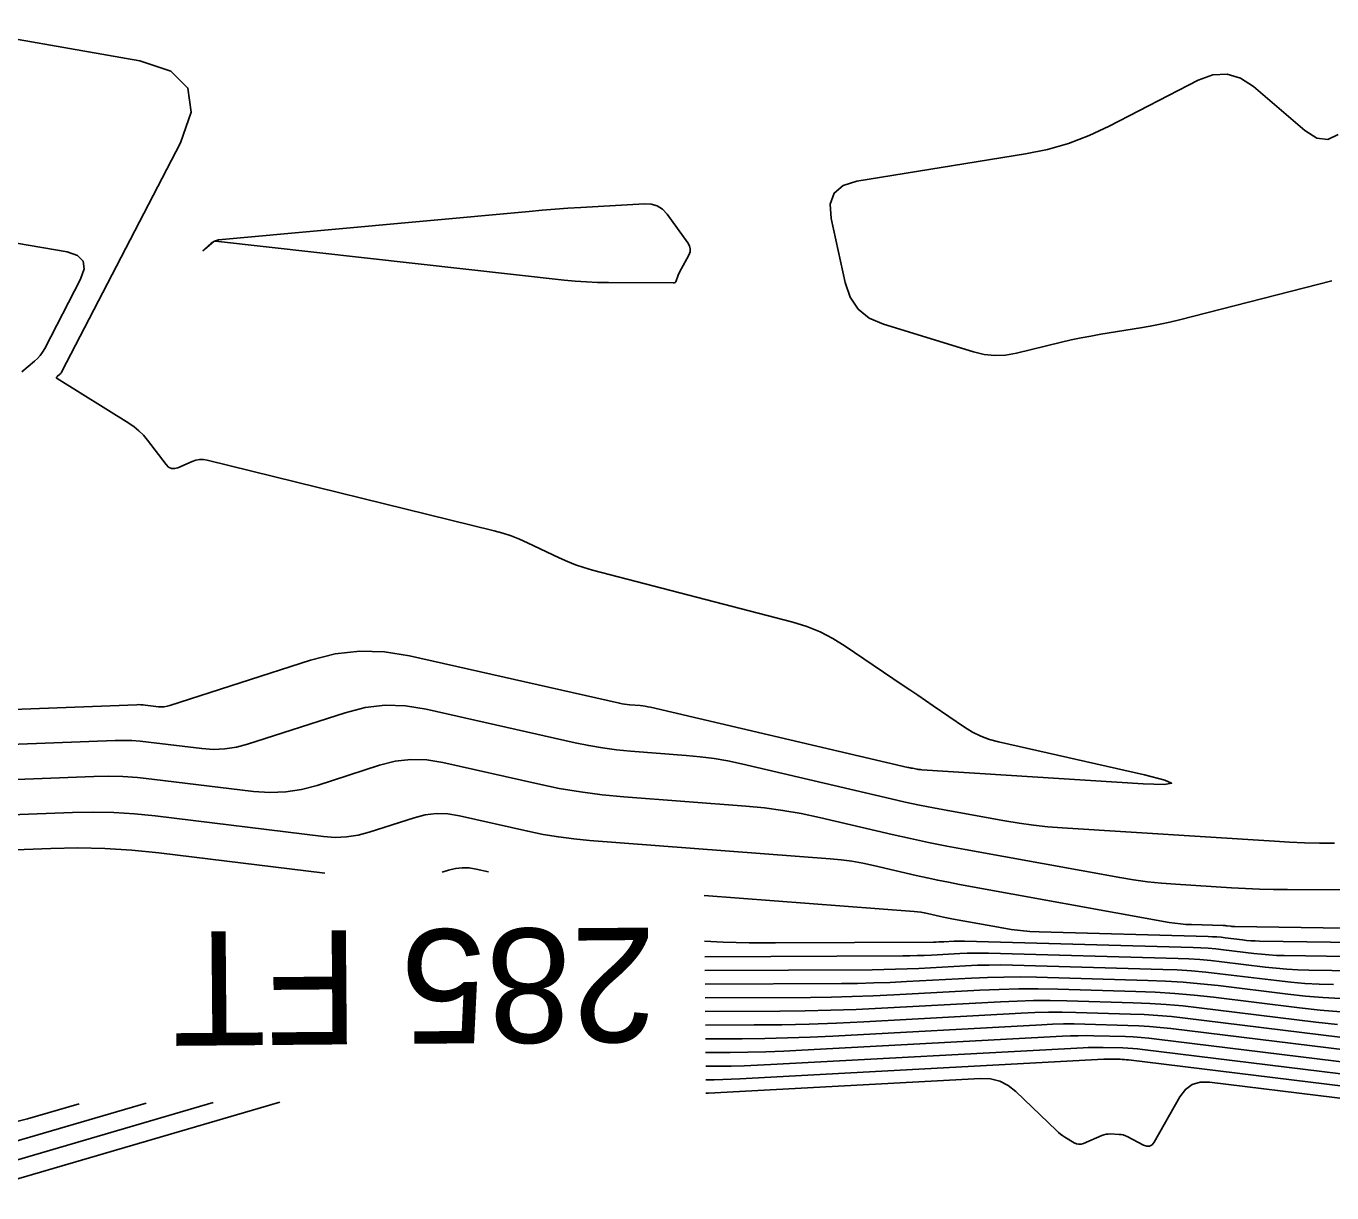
# Model space of a CAD drawing. Extents: x 1768942 to 1774819, y 723037 to 732099.
# Drawn here: x 1770610.2 to 1770678.8, y 731441.4 to 731502.7 of the extents above; entities that cross this region are included whole.
import ezdxf

# ---------------------------------------------------------------- set-up
doc = ezdxf.new("R2010")
doc.units = 0
doc.layers.add('R_Contour Annot', color=7, linetype='Continuous')
doc.layers.add('R_Contours', color=7, linetype='Continuous')

msp = doc.modelspace()

# ---------------------------------------------------------------- linework, layer by layer
at = {"layer": 'R_Contours'}
for points in [[(1770605.796, 731502.686), (1770616.207, 731500.854), (1770617.837, 731500.322), (1770618.735, 731499.427), (1770618.901, 731498.171), (1770618.335, 731496.552), (1770612.107, 731484.528), (1770612.084, 731484.489), (1770612.058, 731484.453), (1770612.029, 731484.419), (1770611.995, 731484.389), (1770611.856, 731484.271), (1770611.83, 731484.243), (1770611.823, 731484.215), (1770611.834, 731484.189), (1770611.864, 731484.165), (1770615.624, 731481.821), (1770615.9, 731481.631), (1770616.156, 731481.419), (1770616.39, 731481.184), (1770616.605, 731480.927), (1770617.58, 731479.646), (1770617.713, 731479.513), (1770617.862, 731479.441), (1770618.027, 731479.432), (1770618.208, 731479.483), (1770618.963, 731479.814), (1770619.154, 731479.88), (1770619.347, 731479.913), (1770619.543, 731479.913), (1770619.742, 731479.88), (1770634.83, 731476.163), (1770635.277, 731476.041), (1770635.716, 731475.897), (1770636.148, 731475.73), (1770636.571, 731475.541), (1770638.248, 731474.74), (1770638.671, 731474.55), (1770639.102, 731474.381), (1770639.54, 731474.233), (1770639.986, 731474.105), (1770650.524, 731471.358), (1770651.252, 731471.135), (1770651.954, 731470.852), (1770652.629, 731470.51), (1770653.276, 731470.109), (1770656.261, 731468.08), (1770656.672, 731467.801), (1770657.082, 731467.522), (1770657.492, 731467.243), (1770657.902, 731466.964), (1770659.542, 731465.846), (1770659.962, 731465.588), (1770660.399, 731465.373), (1770660.856, 731465.2), (1770661.33, 731465.07), (1770669, 731463.34), (1770670.075, 731463.068), (1770670.423, 731462.9), (1770670.042, 731462.836), (1770668.933, 731462.877), (1770657.29, 731463.611), (1770657.229, 731463.616), (1770657.168, 731463.623), (1770657.107, 731463.631), (1770657.046, 731463.641), (1770656.804, 731463.685), (1770656.743, 731463.696), (1770656.683, 731463.708), (1770656.623, 731463.721), (1770656.563, 731463.735), (1770643.036, 731466.895), (1770642.903, 731466.924), (1770642.768, 731466.947), (1770642.633, 731466.966), (1770642.496, 731466.978), (1770641.95, 731467.02), (1770641.814, 731467.033), (1770641.678, 731467.051), (1770641.544, 731467.074), (1770641.41, 731467.101), (1770630.368, 731469.603), (1770629.059, 731469.811), (1770627.758, 731469.842), (1770626.466, 731469.695), (1770625.181, 731469.37), (1770617.79, 731466.982), (1770617.642, 731466.942), (1770617.492, 731466.92), (1770617.341, 731466.914), (1770617.188, 731466.924), (1770616.484, 731467.01), (1770616.375, 731467.021), (1770616.266, 731467.028), (1770616.156, 731467.031), (1770616.046, 731467.029), (1770590.922, 731466.075)], [(1770679.168, 731496.99), (1770678.642, 731496.726), (1770678.058, 731496.798), (1770677.417, 731497.206), (1770674.735, 731499.507), (1770674.051, 731499.959), (1770673.338, 731500.166), (1770672.596, 731500.128), (1770671.826, 731499.845), (1770667.149, 731497.426), (1770666.094, 731496.931), (1770665.01, 731496.525), (1770663.896, 731496.206), (1770662.754, 731495.975), (1770653.878, 731494.539), (1770653.156, 731494.314), (1770652.693, 731493.912), (1770652.487, 731493.333), (1770652.539, 731492.579), (1770653.265, 731489.208), (1770653.526, 731488.439), (1770653.949, 731487.818), (1770654.532, 731487.345), (1770655.276, 731487.019), (1770660.02, 731485.568), (1770660.578, 731485.436), (1770661.139, 731485.381), (1770661.702, 731485.403), (1770662.267, 731485.501), (1770664.64, 731486.075), (1770665.153, 731486.194), (1770665.668, 731486.303), (1770666.185, 731486.402), (1770666.704, 731486.491), (1770668.783, 731486.829), (1770669.301, 731486.919), (1770669.818, 731487.021), (1770670.331, 731487.134), (1770670.843, 731487.259), (1770678.851, 731489.308)], [(1770609.726, 731491.285), (1770612.384, 731490.817), (1770612.927, 731490.64), (1770613.226, 731490.342), (1770613.281, 731489.924), (1770613.092, 731489.385), (1770611.206, 731485.743), (1770611.097, 731485.556), (1770610.972, 731485.382), (1770610.83, 731485.222), (1770610.672, 731485.075), (1770610.005, 731484.515)], [(1770678.983, 731459.752), (1770678.195, 731459.758), (1770677.408, 731459.777), (1770676.621, 731459.808), (1770675.834, 731459.852), (1770664.678, 731460.555), (1770663.92, 731460.614), (1770663.164, 731460.695), (1770662.411, 731460.798), (1770661.66, 731460.922), (1770658.664, 731461.464), (1770657.916, 731461.605), (1770657.17, 731461.754), (1770656.426, 731461.913), (1770655.683, 731462.082), (1770647.824, 731463.918), (1770647.105, 731464.072), (1770646.381, 731464.198), (1770645.653, 731464.295), (1770644.921, 731464.365), (1770641.984, 731464.589), (1770641.251, 731464.658), (1770640.523, 731464.754), (1770639.799, 731464.876), (1770639.078, 731465.026), (1770631.245, 731466.8), (1770630.172, 731466.971), (1770629.105, 731466.996), (1770628.045, 731466.876), (1770626.992, 731466.609), (1770621.866, 731464.953), (1770621.276, 731464.796), (1770620.679, 731464.706), (1770620.076, 731464.682), (1770619.467, 731464.724), (1770616.663, 731465.067), (1770616.227, 731465.111), (1770615.791, 731465.138), (1770615.355, 731465.148), (1770614.917, 731465.14), (1770593.734, 731464.336)], [(1770596.545, 731462.597), (1770613.788, 731463.251), (1770614.553, 731463.265), (1770615.317, 731463.248), (1770616.08, 731463.201), (1770616.841, 731463.123), (1770622.18, 731462.47), (1770623.03, 731462.412), (1770623.871, 731462.446), (1770624.703, 731462.572), (1770625.527, 731462.79), (1770628.804, 731463.849), (1770629.625, 731464.057), (1770630.452, 731464.151), (1770631.284, 731464.131), (1770632.121, 731463.998), (1770637.125, 731462.864), (1770638.242, 731462.633), (1770639.365, 731462.442), (1770640.495, 731462.294), (1770641.631, 731462.186), (1770648.055, 731461.698), (1770649.029, 731461.605), (1770649.999, 731461.475), (1770650.962, 731461.307), (1770651.92, 731461.103), (1770655.739, 731460.21), (1770656.695, 731459.993), (1770657.654, 731459.788), (1770658.615, 731459.596), (1770659.579, 731459.415), (1770667.698, 731457.946), (1770668.425, 731457.825), (1770669.155, 731457.726), (1770669.887, 731457.648), (1770670.621, 731457.591), (1770673.565, 731457.405), (1770674.301, 731457.364), (1770675.037, 731457.335), (1770675.774, 731457.318), (1770676.511, 731457.312), (1770686.304, 731457.307)], [(1770598.312, 731460.818), (1770612.659, 731461.363), (1770613.752, 731461.382), (1770614.843, 731461.359), (1770615.932, 731461.291), (1770617.019, 731461.18), (1770625.858, 731460.098), (1770626.469, 731460.056), (1770627.073, 731460.081), (1770627.67, 731460.171), (1770628.262, 731460.328), (1770630.615, 731461.089), (1770631.205, 731461.238), (1770631.799, 731461.305), (1770632.396, 731461.291), (1770632.997, 731461.196), (1770636.591, 731460.381), (1770637.393, 731460.215), (1770638.2, 731460.079), (1770639.011, 731459.972), (1770639.827, 731459.895), (1770652.478, 731458.932), (1770653.052, 731458.878), (1770653.624, 731458.801), (1770654.191, 731458.702), (1770654.756, 731458.582), (1770657.007, 731458.056), (1770657.57, 731457.928), (1770658.135, 731457.807), (1770658.701, 731457.694), (1770659.269, 731457.587), (1770670.301, 731455.591), (1770670.591, 731455.544), (1770670.883, 731455.509), (1770671.176, 731455.484), (1770671.47, 731455.47), (1770673.133, 731455.424), (1770673.185, 731455.422), (1770673.236, 731455.418), (1770673.288, 731455.414), (1770673.339, 731455.408), (1770673.544, 731455.383), (1770673.596, 731455.377), (1770673.647, 731455.373), (1770673.699, 731455.37), (1770673.75, 731455.369), (1770689.988, 731455.127)], [(1770599.814, 731459.029), (1770611.53, 731459.474), (1770612.95, 731459.5), (1770614.368, 731459.469), (1770615.784, 731459.381), (1770617.198, 731459.237), (1770625.92, 731458.169)], [(1770632.1, 731458.223), (1770632.426, 731458.328), (1770632.785, 731458.419), (1770633.146, 731458.46), (1770633.509, 731458.451), (1770633.874, 731458.393), (1770634.533, 731458.244)], [(1770645.865, 731457.006), (1770656.901, 731456.167), (1770657.075, 731456.151), (1770657.248, 731456.127), (1770657.421, 731456.097), (1770657.592, 731456.061), (1770658.274, 731455.901), (1770658.445, 731455.863), (1770658.616, 731455.826), (1770658.788, 731455.792), (1770658.96, 731455.759), (1770661.514, 731455.297), (1770661.998, 731455.219), (1770662.484, 731455.159), (1770662.971, 731455.118), (1770663.461, 731455.095), (1770672.343, 731454.847), (1770672.569, 731454.838), (1770672.794, 731454.824), (1770673.02, 731454.804), (1770673.245, 731454.78), (1770674.143, 731454.669), (1770674.368, 731454.645), (1770674.593, 731454.626), (1770674.819, 731454.614), (1770675.045, 731454.607), (1770688.709, 731454.404)], [(1770645.886, 731454.602), (1770646.85, 731454.558), (1770648.225, 731454.523), (1770649.601, 731454.515), (1770657.913, 731454.554), (1770658.048, 731454.555), (1770658.184, 731454.559), (1770658.319, 731454.563), (1770658.455, 731454.57), (1770658.996, 731454.599), (1770659.131, 731454.605), (1770659.267, 731454.608), (1770659.402, 731454.609), (1770659.538, 731454.606), (1770671.552, 731454.271), (1770671.953, 731454.255), (1770672.352, 731454.23), (1770672.751, 731454.195), (1770673.15, 731454.151), (1770674.742, 731453.955), (1770675.14, 731453.912), (1770675.54, 731453.879), (1770675.939, 731453.857), (1770676.34, 731453.846), (1770688.589, 731453.663)], [(1770688.469, 731452.923), (1770677.635, 731453.084), (1770677.06, 731453.1), (1770676.486, 731453.132), (1770675.913, 731453.179), (1770675.341, 731453.242), (1770673.055, 731453.522), (1770672.483, 731453.586), (1770671.91, 731453.636), (1770671.336, 731453.672), (1770670.761, 731453.695), (1770660.798, 731453.973), (1770660.423, 731453.979), (1770660.048, 731453.978), (1770659.673, 731453.97), (1770659.298, 731453.953), (1770657.799, 731453.872), (1770657.424, 731453.854), (1770657.049, 731453.841), (1770656.674, 731453.832), (1770656.298, 731453.828), (1770645.893, 731453.78)], [(1770678.93, 731452.322), (1770678.18, 731452.344), (1770677.432, 731452.385), (1770676.685, 731452.446), (1770675.94, 731452.528), (1770672.961, 731452.894), (1770672.215, 731452.976), (1770671.468, 731453.041), (1770670.72, 731453.089), (1770669.971, 731453.119), (1770662.059, 731453.339), (1770661.444, 731453.35), (1770660.83, 731453.348), (1770660.215, 731453.334), (1770659.6, 731453.307), (1770657.143, 731453.174), (1770656.528, 731453.144), (1770655.914, 731453.123), (1770655.299, 731453.108), (1770654.684, 731453.102), (1770645.899, 731453.061)], [(1770679.3, 731451.587), (1770678.378, 731451.638), (1770677.457, 731451.714), (1770676.538, 731451.814), (1770672.866, 731452.265), (1770671.947, 731452.367), (1770671.026, 731452.447), (1770670.104, 731452.506), (1770669.18, 731452.542), (1770663.32, 731452.706), (1770662.465, 731452.721), (1770661.611, 731452.718), (1770660.757, 731452.699), (1770659.903, 731452.661), (1770656.487, 731452.476), (1770655.633, 731452.435), (1770654.779, 731452.405), (1770653.924, 731452.385), (1770653.069, 731452.376), (1770645.906, 731452.342)], [(1770645.912, 731451.624), (1770651.454, 731451.649), (1770652.549, 731451.661), (1770653.643, 731451.687), (1770654.737, 731451.726), (1770655.831, 731451.778), (1770660.345, 731452.023), (1770661.368, 731452.067), (1770662.392, 731452.091), (1770663.416, 731452.094), (1770664.441, 731452.076), (1770668.539, 731451.962), (1770669.563, 731451.921), (1770670.585, 731451.857), (1770671.605, 731451.768), (1770672.623, 731451.655), (1770677.137, 731451.1), (1770678.23, 731450.981), (1770679.324, 731450.891)], [(1770679.138, 731450.229), (1770678.009, 731450.353), (1770671.878, 731451.106), (1770671.012, 731451.202), (1770670.144, 731451.278), (1770669.274, 731451.333), (1770668.403, 731451.367), (1770664.916, 731451.465), (1770664.045, 731451.48), (1770663.173, 731451.478), (1770662.302, 731451.457), (1770661.431, 731451.419), (1770655.175, 731451.08), (1770653.842, 731451.016), (1770652.508, 731450.969), (1770651.174, 731450.938), (1770649.839, 731450.923), (1770645.918, 731450.905)], [(1770679.266, 731449.558), (1770671.133, 731450.557), (1770670.419, 731450.637), (1770669.703, 731450.699), (1770668.986, 731450.744), (1770668.268, 731450.773), (1770665.392, 731450.853), (1770664.673, 731450.866), (1770663.955, 731450.864), (1770663.236, 731450.847), (1770662.518, 731450.815), (1770654.248, 731450.367), (1770652.811, 731450.298), (1770651.373, 731450.247), (1770649.935, 731450.214), (1770648.496, 731450.198), (1770645.924, 731450.187)], [(1770645.931, 731449.468), (1770647.857, 731449.477), (1770649.048, 731449.49), (1770650.238, 731449.517), (1770651.428, 731449.56), (1770652.618, 731449.617), (1770663.605, 731450.212), (1770664.17, 731450.237), (1770664.736, 731450.25), (1770665.302, 731450.252), (1770665.868, 731450.242), (1770668.132, 731450.178), (1770668.698, 731450.156), (1770669.262, 731450.12), (1770669.826, 731450.071), (1770670.388, 731450.009), (1770680.523, 731448.764)], [(1770681.78, 731447.969), (1770669.643, 731449.46), (1770669.233, 731449.506), (1770668.821, 731449.541), (1770668.409, 731449.567), (1770667.996, 731449.584), (1770666.343, 731449.63), (1770665.93, 731449.637), (1770665.517, 731449.636), (1770665.104, 731449.626), (1770664.691, 731449.608), (1770650.987, 731448.866), (1770650.046, 731448.821), (1770649.104, 731448.787), (1770648.161, 731448.765), (1770647.219, 731448.755), (1770645.937, 731448.749)], [(1770645.943, 731448.031), (1770646.58, 731448.034), (1770647.274, 731448.041), (1770647.969, 731448.057), (1770648.663, 731448.082), (1770649.357, 731448.115), (1770665.778, 731449.005), (1770666.038, 731449.016), (1770666.298, 731449.022), (1770666.558, 731449.023), (1770666.819, 731449.018), (1770667.86, 731448.989), (1770668.121, 731448.979), (1770668.38, 731448.963), (1770668.64, 731448.94), (1770668.898, 731448.911), (1770683.037, 731447.174)], [(1770645.949, 731447.312), (1770646.388, 731447.317), (1770646.834, 731447.327), (1770647.28, 731447.343), (1770647.727, 731447.364), (1770666.864, 731448.401), (1770666.972, 731448.406), (1770667.079, 731448.408), (1770667.187, 731448.409), (1770667.294, 731448.407), (1770667.725, 731448.395), (1770667.832, 731448.391), (1770667.94, 731448.384), (1770668.047, 731448.374), (1770668.154, 731448.363), (1770684.294, 731446.38)], [(1770645.955, 731446.607), (1770646.096, 731446.614), (1770660.388, 731447.388), (1770660.909, 731447.367), (1770661.392, 731447.245), (1770661.837, 731447.021), (1770662.245, 731446.697), (1770664.375, 731444.646), (1770664.479, 731444.551), (1770664.588, 731444.463), (1770664.701, 731444.38), (1770664.819, 731444.304), (1770665.302, 731444.01), (1770665.423, 731443.953), (1770665.547, 731443.928), (1770665.674, 731443.935), (1770665.802, 731443.975), (1770666.761, 731444.389), (1770666.868, 731444.428), (1770666.977, 731444.455), (1770667.089, 731444.469), (1770667.203, 731444.47), (1770667.663, 731444.451), (1770667.776, 731444.44), (1770667.886, 731444.417), (1770667.993, 731444.381), (1770668.097, 731444.334), (1770668.955, 731443.884), (1770669.123, 731443.824), (1770669.27, 731443.831), (1770669.399, 731443.905), (1770669.507, 731444.046), (1770670.858, 731446.419), (1770671.149, 731446.808), (1770671.504, 731447.068), (1770671.925, 731447.198), (1770672.411, 731447.199), (1770685.551, 731445.585)], [(1770607.246, 731441.375), (1770623.57, 731446.148)], [(1770608.265, 731442.671), (1770620.052, 731446.118)], [(1770609.285, 731443.967), (1770616.534, 731446.087)], [(1770613.017, 731446.057), (1770610.304, 731445.263), (1770609.81, 731445.15)]]:
    msp.add_lwpolyline(points, dxfattribs=at)
msp.add_lwpolyline([(1770620.039, 731491.341), (1770620.134, 731491.393), (1770620.237, 731491.428), (1770620.347, 731491.447), (1770636.664, 731492.95), (1770637.343, 731493.009), (1770638.023, 731493.064), (1770638.703, 731493.113), (1770639.383, 731493.156), (1770642.721, 731493.356), (1770643.075, 731493.338), (1770643.391, 731493.239), (1770643.668, 731493.059), (1770643.908, 731492.798), (1770645.008, 731491.297), (1770645.095, 731491.142), (1770645.131, 731490.984), (1770645.117, 731490.822), (1770645.052, 731490.657), (1770644.566, 731489.764), (1770644.538, 731489.709), (1770644.512, 731489.653), (1770644.489, 731489.597), (1770644.468, 731489.539), (1770644.39, 731489.306), (1770644.365, 731489.255), (1770644.33, 731489.218), (1770644.284, 731489.197), (1770644.228, 731489.19), (1770640.84, 731489.208), (1770640.255, 731489.219), (1770639.671, 731489.245), (1770639.088, 731489.287), (1770638.506, 731489.344), (1770620.183, 731491.378), (1770620.175, 731491.379), (1770620.168, 731491.379), (1770620.16, 731491.379), (1770620.153, 731491.379), (1770620.123, 731491.379), (1770620.116, 731491.378), (1770620.109, 731491.376), (1770620.102, 731491.373), (1770620.096, 731491.369), (1770619.609, 731490.955), (1770619.547, 731490.903), (1770619.525, 731490.886), (1770619.544, 731490.905), (1770619.605, 731490.961), (1770619.95, 731491.273)], close=True, dxfattribs=at)

# ---------------------------------------------------------------- texts
at = {"layer": 'R_Contour Annot'}
msp.add_text('285 FT', height=6, rotation=180.49746, dxfattribs=at).set_placement((1770643.305, 731455.32))

doc.saveas('drawing.dxf')
